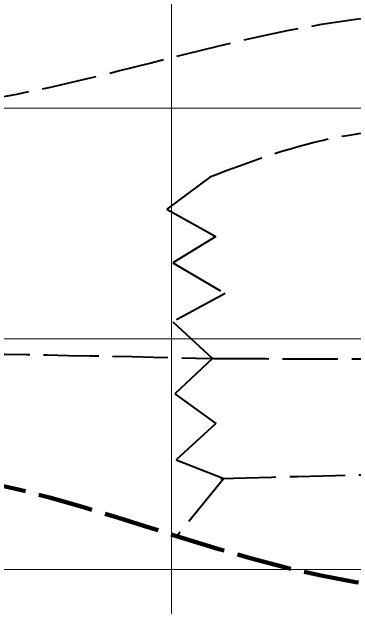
# Model space of a CAD drawing. Extents: x -582 to 653, y -817 to -3.
# Drawn here: x -162.69 to -147.88, y -237.06 to -211.29 of the extents above; entities that cross this region are included whole.
import ezdxf

# ---------------------------------------------------------------- set-up
doc = ezdxf.new("R2010")
doc.units = 0
doc.header["$LTSCALE"] = 0.4
doc.linetypes.add('LONG_DASHED', pattern=[7.5, 6, -1.5])
doc.layers.add('26', color=7, linetype='LONG_DASHED', lineweight=40)
doc.layers.add('7', color=7, linetype='Continuous', lineweight=13)

msp = doc.modelspace()

# ---------------------------------------------------------------- linework, layer by layer
at = {"layer": '26'}
msp.add_lwpolyline([(-154.0536, -218.4316), (-155.9601, -219.8464), (-153.835, -221.0334), (-155.713, -222.1709), (-153.4396, -223.5063), (-155.713, -224.7428), (-153.9849, -226.3253), (-155.6142, -227.8586), (-153.835, -229.1445), (-155.5648, -230.7272), (-153.4921, -231.5263), (-155.5695, -234.0796)], dxfattribs=at)
for points in [[(-185.2879, -215.7683), (-174.783, -215.5929), (-171.0156, -215.5929), (-168.5156, -215.5929), (-144.783, -211.343), (-141.0156, -211.343), (-138.5156, -211.343), (-126.2278, -211.343)], [(-154.1041, -218.4476), (-148.9069, -216.7927), (-144.783, -216.343), (-141.0156, -216.343), (-138.5156, -216.343), (-126.2278, -216.343)], [(-185.3165, -226.1276), (-174.783, -226.0929), (-171.0156, -226.0929), (-168.5156, -226.0929), (-153.7892, -226.3284)], [(-153.9467, -226.3282), (-144.783, -226.343), (-141.0156, -226.343), (-138.5156, -226.343), (-126.0703, -226.343)], [(-153.6317, -231.5293), (-144.783, -231.343), (-141.0156, -231.343), (-138.5156, -231.343), (-126.0703, -231.343)]]:
    msp.add_spline(points, degree=3, dxfattribs=at)
at = {"layer": '26', "lineweight": 100}
msp.add_spline([(-185.4153, -231.0733), (-174.783, -231.0929), (-171.0156, -231.0929), (-168.5156, -231.0929), (-144.783, -236.343), (-141.0156, -236.343), (-138.5156, -236.343), (-126.0703, -236.343)], degree=3, dxfattribs=at)
at = {"layer": '7'}
for p, q in [((-155.7656, -315.4816), (-155.7656, -169.1034)), ((-168.5156, -215.4729), (-141.0156, -215.4729)), ((-168.5156, -225.4729), (-141.0156, -225.4729)), ((-168.5156, -235.4729), (-141.0156, -235.4729))]:
    msp.add_line(p, q, dxfattribs=at)

doc.saveas('drawing.dxf')
